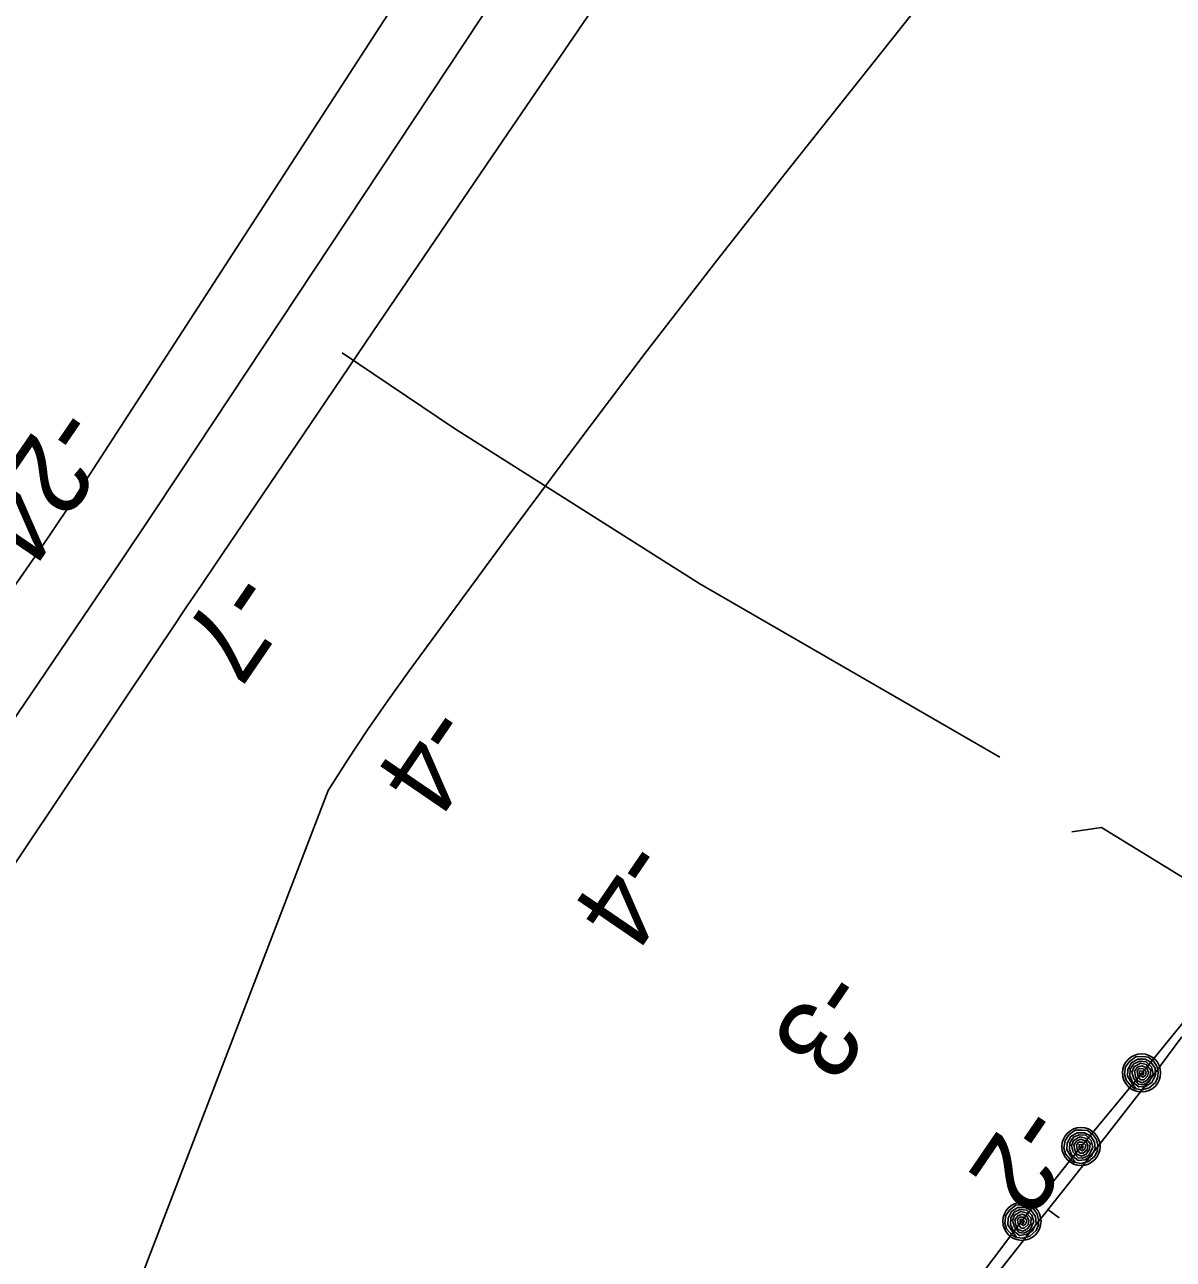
# Model space of a CAD drawing. Extents: x 3905714 to 3926767, y 183354 to 205755.
# Drawn here: x 3915542 to 3916024, y 189645 to 190163 of the extents above; entities that cross this region are included whole.
import ezdxf

# ---------------------------------------------------------------- set-up
doc = ezdxf.new("R2010")
doc.units = 0
for name, color, linetype in [('V-LEVE-TOET', 7, 'Continuous'), ('V-RIVR-RANG', 7, 'Continuous'), ('V-RRAP-FSHR', 7, 'Continuous'), ('V-TOPO-DPTH', 7, 'Continuous'), ('V-TOPO-MINR', 7, 'Continuous'), ('V-TOPO-SHOR', 7, 'Continuous'), ('V-WETL-SWMP', 7, 'Continuous')]:
    doc.layers.add(name, color=color, linetype=linetype)

msp = doc.modelspace()

# ---------------------------------------------------------------- linework, layer by layer
at = {"layer": 'V-LEVE-TOET'}
for points in [[(3915951.51, 189855.92), (3915825.66, 189928.72), (3915722.72, 189993.93), (3915675.49, 190025.63)], [(3916172.12, 189715.13), (3916038.06, 189799.43), (3915994.3, 189826.43), (3915981.81, 189824.61)]]:
    msp.add_lwpolyline(points, dxfattribs=at)
at = {"layer": 'V-RRAP-FSHR'}
for points in [[(3915936.98, 189629.61), (3915960.85, 189661.29), (3915985.63, 189692.43), (3916011.35, 189723.33), (3916036.44, 189754.22), (3916061.85, 189785.12), (3916086.75, 189816.4), (3916110.31, 189848.73), (3916133.87, 189881.57), (3916157.42, 189913.39), (3916180.98, 189945.71), (3916204.46, 189978.91), (3916226.76, 190011.3), (3916249.12, 190044.47), (3916272.36, 190077.25), (3916294.95, 190110.35), (3916317.87, 190142.82), (3916340.71, 190175.66)], [(3916008.31, 189716.53), (3916006.63, 189717.76), (3916004.52, 189720.26), (3916003.84, 189722.75), (3916004.36, 189725.92), (3916005.95, 189728.17), (3916008.63, 189730.14), (3916011.53, 189730.17), (3916013.8, 189729.98), (3916016.08, 189728.29), (3916017.51, 189726.2), (3916018.05, 189723.9), (3916017.93, 189721.69), (3916016.88, 189719.3), (3916014.23, 189717.05), (3916011.14, 189716.25), (3916008.76, 189716.58), (3916006.64, 189719.38), (3916005.08, 189721.91), (3916005.29, 189724.7), (3916006.78, 189727.57), (3916009.48, 189729.1), (3916012.49, 189729.08), (3916015, 189727.85), (3916016.73, 189725.29), (3916016.93, 189722.32), (3916015.36, 189719.26), (3916012.67, 189717.68), (3916009.89, 189717.43), (3916007.23, 189719.5), (3916006.19, 189722.06), (3916006.33, 189724.9), (3916007.87, 189727.19), (3916010.28, 189728.28), (3916013.03, 189728.03), (3916015.28, 189725.84), (3916015.97, 189723.08), (3916014.27, 189719.59), (3916011.71, 189718.36), (3916009.81, 189718.59), (3916007.82, 189720.91), (3916007.03, 189723.68), (3916007.98, 189725.94), (3916010.62, 189727.44), (3916012.92, 189726.88), (3916014.93, 189724.54), (3916014.67, 189722.14), (3916013.24, 189720.17), (3916011.29, 189719.23), (3916009.37, 189719.98), (3916008.49, 189721.77), (3916008.08, 189724.03), (3916009.31, 189725.71), (3916011.16, 189726.35), (3916013.16, 189725.46), (3916013.91, 189723.71), (3916013.58, 189721.97), (3916011.94, 189720.48), (3916010.61, 189720.48), (3916009.45, 189722.11), (3916009.2, 189724.02), (3916010.09, 189725.14), (3916011.65, 189725.11), (3916013.04, 189723.85), (3916012.68, 189722.26), (3916011.59, 189721.49), (3916010.25, 189722.44), (3916010.23, 189724.08), (3916011.41, 189724.21), (3916011.94, 189723.21), (3916011.58, 189722.44), (3916011, 189723.3)], [(3915982.9, 189685.64), (3915981.22, 189686.87), (3915979.11, 189689.36), (3915978.43, 189691.85), (3915978.95, 189695.02), (3915980.54, 189697.28), (3915983.22, 189699.24), (3915986.12, 189699.28), (3915988.39, 189699.08), (3915990.67, 189697.39), (3915992.1, 189695.31), (3915992.64, 189693.01), (3915992.52, 189690.8), (3915991.47, 189688.41), (3915988.82, 189686.15), (3915985.74, 189685.35), (3915983.35, 189685.68), (3915981.23, 189688.49), (3915979.68, 189691.02), (3915979.88, 189693.8), (3915981.37, 189696.67), (3915984.07, 189698.2), (3915987.08, 189698.18), (3915989.6, 189696.95), (3915991.32, 189694.4), (3915991.53, 189691.43), (3915989.95, 189688.36), (3915987.26, 189686.79), (3915984.48, 189686.54), (3915981.82, 189688.61), (3915980.78, 189691.17), (3915980.92, 189694.01), (3915982.47, 189696.3), (3915984.88, 189697.39), (3915987.62, 189697.14), (3915989.87, 189694.94), (3915990.56, 189692.18), (3915988.86, 189688.69), (3915986.3, 189687.47), (3915984.41, 189687.7), (3915982.41, 189690.02), (3915981.62, 189692.79), (3915982.57, 189695.04), (3915985.21, 189696.55), (3915987.51, 189695.98), (3915989.52, 189693.64), (3915989.26, 189691.25), (3915987.83, 189689.28), (3915985.88, 189688.34), (3915983.96, 189689.09), (3915983.08, 189690.87), (3915982.67, 189693.14), (3915983.9, 189694.82), (3915985.75, 189695.46), (3915987.75, 189694.57), (3915988.5, 189692.81), (3915988.17, 189691.08), (3915986.53, 189689.59), (3915985.2, 189689.58), (3915984.04, 189691.22), (3915983.79, 189693.12), (3915984.68, 189694.25), (3915986.24, 189694.22), (3915987.64, 189692.96), (3915987.27, 189691.36), (3915986.18, 189690.59), (3915984.84, 189691.54), (3915984.83, 189693.18), (3915986, 189693.32), (3915986.53, 189692.31), (3915986.17, 189691.55), (3915985.59, 189692.41)], [(3915958.27, 189654.18), (3915956.57, 189655.37), (3915954.4, 189657.82), (3915953.67, 189660.3), (3915954.13, 189663.48), (3915955.67, 189665.77), (3915958.3, 189667.79), (3915961.21, 189667.88), (3915963.48, 189667.73), (3915965.8, 189666.09), (3915967.27, 189664.04), (3915967.85, 189661.75), (3915967.78, 189659.54), (3915966.78, 189657.12), (3915964.18, 189654.82), (3915961.11, 189653.95), (3915958.72, 189654.23), (3915956.54, 189656.99), (3915954.93, 189659.49), (3915955.08, 189662.28), (3915956.51, 189665.18), (3915959.17, 189666.76), (3915962.19, 189666.81), (3915964.73, 189665.63), (3915966.5, 189663.11), (3915966.77, 189660.14), (3915965.26, 189657.05), (3915962.6, 189655.42), (3915959.83, 189655.11), (3915957.13, 189657.13), (3915956.04, 189659.66), (3915956.12, 189662.51), (3915957.61, 189664.83), (3915960, 189665.97), (3915962.75, 189665.77), (3915965.05, 189663.63), (3915965.79, 189660.88), (3915964.17, 189657.36), (3915961.63, 189656.08), (3915959.73, 189656.27), (3915957.69, 189658.55), (3915956.84, 189661.3), (3915957.74, 189663.57), (3915960.35, 189665.13), (3915962.66, 189664.61), (3915964.72, 189662.32), (3915964.51, 189659.92), (3915963.12, 189657.92), (3915961.19, 189656.94), (3915959.25, 189657.65), (3915958.34, 189659.42), (3915957.88, 189661.67), (3915959.08, 189663.38), (3915960.91, 189664.05), (3915962.93, 189663.21), (3915963.72, 189661.47), (3915963.43, 189659.73), (3915961.81, 189658.2), (3915960.48, 189658.17), (3915959.29, 189659.78), (3915959.01, 189661.68), (3915959.87, 189662.83), (3915961.43, 189662.82), (3915962.85, 189661.6), (3915962.52, 189659.99), (3915961.45, 189659.2), (3915960.09, 189660.12), (3915960.04, 189661.76), (3915961.21, 189661.92), (3915961.76, 189660.93), (3915961.42, 189660.15), (3915960.82, 189661)]]:
    msp.add_lwpolyline(points, dxfattribs=at)
for centre in [(3916011.04, 189723.33), (3915985.63, 189692.43), (3915960.85, 189661.03)]:
    msp.add_circle(centre, 8, dxfattribs=at)
at = {"layer": 'V-TOPO-DPTH'}
for points in [[(3916020.85, 190521.72), (3915766.88, 190149.82), (3915740.69, 190111.41), (3915714.53, 190072.97), (3915688.42, 190034.51), (3915662.34, 189996.01), (3915622.38, 189936.95), (3915616.32, 189927.97), (3915610.26, 189918.98), (3915604.23, 189909.98), (3915598.2, 189900.98), (3915561.81, 189846.51), (3915537.61, 189810.26)], [(3915122.14, 189327.93), (3915549.06, 189943.66), (3915553.02, 189949.43), (3915556.95, 189955.23), (3915560.82, 189961.06), (3915564.65, 189966.92), (3915781.02, 190301.03)], [(3915781.02, 190301.03), (3915564.65, 189966.92), (3915560.82, 189961.06), (3915556.95, 189955.23), (3915553.02, 189949.43), (3915549.06, 189943.66), (3915122.14, 189327.93)]]:
    msp.add_lwpolyline(points, dxfattribs=at)
at = {"layer": 'V-TOPO-MINR'}
for points in [[(3915537.61, 189810.26), (3915561.81, 189846.51), (3915598.2, 189900.98), (3915604.23, 189909.98), (3915610.26, 189918.98), (3915616.32, 189927.97), (3915622.38, 189936.95), (3915662.34, 189996.01), (3915688.42, 190034.51), (3915714.53, 190072.97), (3915740.69, 190111.41), (3915766.88, 190149.82), (3916020.85, 190521.72)], [(3915122.14, 189327.93), (3915549.06, 189943.66), (3915553.02, 189949.43), (3915556.95, 189955.23), (3915560.82, 189961.06), (3915564.65, 189966.92), (3915781.02, 190301.03)], [(3915385.95, 189103.26), (3915669.65, 189841.93), (3915677.84, 189854.69), (3915686.22, 189867.33), (3915694.87, 189879.78), (3915703.7, 189892.11), (3915743.86, 189946.89), (3915773.14, 189986.35), (3915802.72, 190025.57), (3915832.75, 190064.45), (3915863.08, 190103.1), (3915987.74, 190260.05)], [(3915412.55, 189686.94), (3915557.4, 189900.64), (3915569.96, 189919.24), (3915582.48, 189937.87), (3915594.93, 189956.54), (3915607.35, 189975.24), (3915790.07, 190251.41)]]:
    msp.add_lwpolyline(points, dxfattribs=at)
at = {"layer": 'V-TOPO-SHOR'}
msp.add_lwpolyline([(3915932.04, 189615.61), (3915958.63, 189649.52), (3915988.41, 189686.89), (3916015.97, 189722.19), (3916027.88, 189738.44)], dxfattribs=at)
at = {"layer": 'V-WETL-SWMP'}
for p, q in [((3916015.97, 189722.19), (3916027.88, 189738.44)), ((3915988.41, 189686.9), (3916015.97, 189722.19)), ((3915958.63, 189649.52), (3915988.41, 189686.9)), ((3915971.73, 189665.96), (3915976.44, 189662.5)), ((3915932.04, 189615.61), (3915958.63, 189649.52))]:
    msp.add_line(p, q, dxfattribs=at)
msp.add_arc((3915945.79, 189650.72), 17.62, 13, 13.7074, dxfattribs=at)

# ---------------------------------------------------------------- texts
at = {"layer": 'V-RIVR-RANG'}
for s, p in [('-24', (3915554.56, 190006.03)), ('-7', (3915628.24, 189936.62)), ('-4', (3915710.86, 189880.28)), ('-4', (3915793.56, 189824.05)), ('-3', (3915877.22, 189769.24)), ('-2', (3915959.76, 189712.79))]:
    msp.add_text(s, height=33.5, rotation=235.6483, dxfattribs=at).set_placement(p)

doc.saveas('drawing.dxf')
